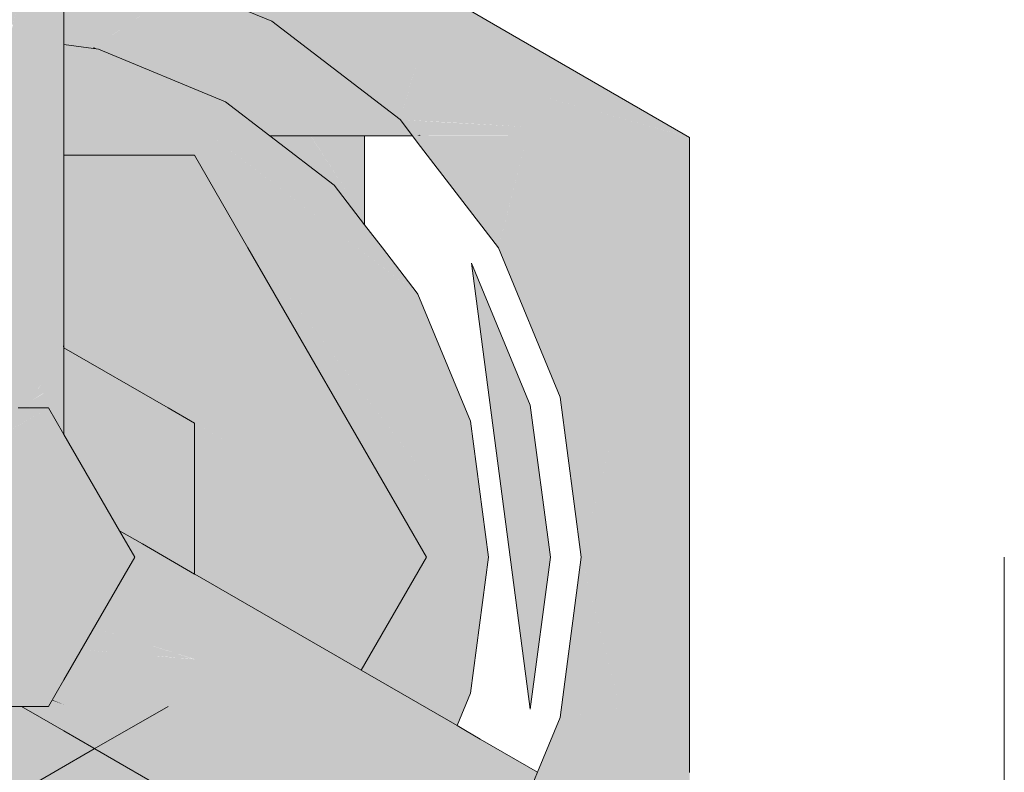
# Model space of a CAD drawing. Header units: millimetres. Extents: x -16331 to -10174, y -4135 to -3584.
# Tile 324 of 456: x -10239.1487 to -10239.0215, y -4007.7834 to -4007.6861. Entities that reach past the tile are written whole.
import ezdxf

# ---------------------------------------------------------------- set-up
doc = ezdxf.new("R2010")
doc.units = ezdxf.units.MM
for name, color, linetype, lineweight in [('AL-Registro', 9, 'Continuous', 18), ('DI-Elementos externos em vista', 9, 'Continuous', 5), ('IFC-IfcBuildingElementProxy-Contorno', 250, 'Continuous', 5)]:
    doc.layers.add(name, color=color, linetype=linetype, lineweight=lineweight)

msp = doc.modelspace()

# ---------------------------------------------------------------- hatches: boundary and pattern name
at = {"layer": 'AL-Registro', "linetype": 'Continuous'}
for points in [[(-10239.22544, -4007.71558), (-10239.23044, -4007.71217), (-10239.22098, -4007.70481), (-10239.21619, -4007.7011), (-10239.21944, -4007.7011), (-10239.21619, -4007.7011), (-10239.23044, -4007.71217), (-10239.23014, -4007.71238), (-10239.21692, -4007.70223), (-10239.21579, -4007.70136), (-10239.21544, -4007.7011), (-10239.21579, -4007.70136), (-10239.21692, -4007.70223), (-10239.23014, -4007.71238), (-10239.22544, -4007.71558), (-10239.21495, -4007.70192), (-10239.21495, -4007.7011), (-10239.21495, -4007.70072), (-10239.21495, -4007.7011), (-10239.21495, -4007.70192), (-10239.21432, -4007.7011), (-10239.21454, -4007.70041), (-10239.21495, -4007.69915), (-10239.21049, -4007.6961), (-10239.20614, -4007.69044), (-10239.20673, -4007.69068), (-10239.21495, -4007.69409), (-10239.20673, -4007.69068), (-10239.20614, -4007.69044), (-10239.20481, -4007.68871), (-10239.21049, -4007.6961), (-10239.19616, -4007.6863), (-10239.18974, -4007.68), (-10239.1824, -4007.67213), (-10239.18974, -4007.68), (-10239.1818, -4007.67221), (-10239.19616, -4007.6863), (-10239.17686, -4007.67831), (-10239.17534, -4007.67306), (-10239.17242, -4007.663), (-10239.17197, -4007.66256), (-10239.17348, -4007.66256), (-10239.18259, -4007.6721), (-10239.18672, -4007.67156), (-10239.1902, -4007.68006), (-10239.18672, -4007.67156), (-10239.18792, -4007.6714), (-10239.19291, -4007.68042), (-10239.18792, -4007.6714), (-10239.18672, -4007.67156), (-10239.18259, -4007.6721), (-10239.17348, -4007.66256), (-10239.17197, -4007.66256), (-10239.17097, -4007.66158), (-10239.16382, -4007.65456), (-10239.16905, -4007.65969), (-10239.17097, -4007.66158), (-10239.16905, -4007.66158), (-10239.17097, -4007.66158), (-10239.17197, -4007.66256), (-10239.17211, -4007.66313), (-10239.17357, -4007.66897), (-10239.17159, -4007.66334), (-10239.17357, -4007.66897), (-10239.17214, -4007.66311), (-10239.17408, -4007.66936), (-10239.17524, -4007.67307), (-10239.17503, -4007.6731), (-10239.17524, -4007.67307), (-10239.17686, -4007.67831), (-10239.17432, -4007.67319), (-10239.17686, -4007.67831), (-10239.16905, -4007.67728), (-10239.17354, -4007.67329), (-10239.1714, -4007.6673), (-10239.17133, -4007.66345), (-10239.17131, -4007.66256), (-10239.17133, -4007.66345), (-10239.1714, -4007.6673), (-10239.1698, -4007.66408), (-10239.1714, -4007.6673), (-10239.17354, -4007.67329), (-10239.16905, -4007.67728), (-10239.16905, -4007.67388), (-10239.16905, -4007.67507), (-10239.16905, -4007.67728), (-10239.15616, -4007.67558), (-10239.15964, -4007.67117), (-10239.16862, -4007.67489), (-10239.16867, -4007.67393), (-10239.16905, -4007.6665), (-10239.16905, -4007.6655), (-10239.16905, -4007.66439), (-10239.16905, -4007.66256), (-10239.16905, -4007.66199), (-10239.16905, -4007.66256), (-10239.16905, -4007.66439), (-10239.16905, -4007.6655), (-10239.16811, -4007.66478), (-10239.16905, -4007.6655), (-10239.16905, -4007.6665), (-10239.16867, -4007.67393), (-10239.16862, -4007.67489), (-10239.16856, -4007.67395), (-10239.16862, -4007.67489), (-10239.16688, -4007.67417), (-10239.16846, -4007.67396), (-10239.16692, -4007.66528), (-10239.16795, -4007.66485), (-10239.16769, -4007.66445), (-10239.16643, -4007.66256), (-10239.16265, -4007.66704), (-10239.15929, -4007.67103), (-10239.16178, -4007.6674), (-10239.16511, -4007.66256), (-10239.16579, -4007.66158), (-10239.16511, -4007.66256), (-10239.15929, -4007.67103), (-10239.16265, -4007.66704), (-10239.16643, -4007.66256), (-10239.16301, -4007.66689), (-10239.16643, -4007.66256), (-10239.16795, -4007.66485), (-10239.16692, -4007.66528), (-10239.16846, -4007.67396), (-10239.16688, -4007.67417), (-10239.15964, -4007.67117), (-10239.15616, -4007.67558), (-10239.15616, -4007.66973), (-10239.15616, -4007.67558), (-10239.14305, -4007.67253), (-10239.14711, -4007.67348), (-10239.14626, -4007.67428), (-10239.14544, -4007.67417), (-10239.14626, -4007.67428), (-10239.14305, -4007.67731), (-10239.14305, -4007.67516), (-10239.14305, -4007.67386), (-10239.14156, -4007.67366), (-10239.14305, -4007.67386), (-10239.14305, -4007.67731), (-10239.13545, -4007.67831), (-10239.14125, -4007.67362), (-10239.14305, -4007.67217), (-10239.15005, -4007.6672), (-10239.15616, -4007.66256), (-10239.15005, -4007.6672), (-10239.14991, -4007.66714), (-10239.15005, -4007.6672), (-10239.14305, -4007.67217), (-10239.14949, -4007.66697), (-10239.14305, -4007.67217), (-10239.14125, -4007.67362), (-10239.13545, -4007.67831), (-10239.11616, -4007.6863), (-10239.13877, -4007.67329), (-10239.12845, -4007.67923), (-10239.11616, -4007.6863), (-10239.12536, -4007.67964), (-10239.11616, -4007.6863), (-10239.1075, -4007.68871), (-10239.09737, -4007.69152), (-10239.09677, -4007.69169), (-10239.0841, -4007.69521), (-10239.06216, -4007.70131), (-10239.08477, -4007.6901), (-10239.09686, -4007.69147), (-10239.09737, -4007.69025), (-10239.09686, -4007.69147), (-10239.08477, -4007.6901), (-10239.06216, -4007.70131), (-10239.08504, -4007.6881), (-10239.09737, -4007.68386), (-10239.09988, -4007.68419), (-10239.09737, -4007.68386), (-10239.09884, -4007.68313), (-10239.1004, -4007.68292), (-10239.10209, -4007.6827), (-10239.10996, -4007.6855), (-10239.10209, -4007.6827), (-10239.1004, -4007.68292), (-10239.1007, -4007.68221), (-10239.1024, -4007.68266), (-10239.1105, -4007.6848), (-10239.1024, -4007.68266), (-10239.11323, -4007.68123), (-10239.1024, -4007.68266), (-10239.1007, -4007.68221), (-10239.11972, -4007.67278), (-10239.11764, -4007.68065), (-10239.11972, -4007.67278), (-10239.13052, -4007.67221), (-10239.12257, -4007.68), (-10239.12346, -4007.67989), (-10239.12433, -4007.67977), (-10239.13484, -4007.67278), (-10239.12433, -4007.67977), (-10239.12346, -4007.67989), (-10239.12257, -4007.68), (-10239.13052, -4007.67221), (-10239.13199, -4007.6724), (-10239.13334, -4007.67258), (-10239.13199, -4007.6724), (-10239.13052, -4007.67221), (-10239.14181, -4007.66379), (-10239.14305, -4007.66482), (-10239.14305, -4007.66684), (-10239.14437, -4007.66485), (-10239.14633, -4007.66566), (-10239.14437, -4007.66485), (-10239.15494, -4007.66256), (-10239.14437, -4007.66485), (-10239.14588, -4007.66256), (-10239.15616, -4007.66158), (-10239.16113, -4007.65456), (-10239.15616, -4007.66158), (-10239.14588, -4007.66256), (-10239.14653, -4007.66158), (-10239.15616, -4007.65456), (-10239.14653, -4007.66158), (-10239.15118, -4007.65456), (-10239.14653, -4007.66158), (-10239.14588, -4007.66256), (-10239.14463, -4007.66445), (-10239.1442, -4007.66478), (-10239.14395, -4007.66467), (-10239.14348, -4007.66448), (-10239.14395, -4007.66467), (-10239.1442, -4007.66478), (-10239.14305, -4007.66567), (-10239.14305, -4007.66482), (-10239.14305, -4007.6643), (-10239.14305, -4007.66482), (-10239.14181, -4007.66379), (-10239.14305, -4007.66256), (-10239.14305, -4007.66213), (-10239.14305, -4007.66158), (-10239.14305, -4007.66056), (-10239.14305, -4007.66036), (-10239.14305, -4007.66056), (-10239.14305, -4007.66158), (-10239.14305, -4007.66213), (-10239.14305, -4007.66256), (-10239.14181, -4007.66379), (-10239.13052, -4007.67221), (-10239.11972, -4007.67278), (-10239.1229, -4007.6712), (-10239.12296, -4007.67121), (-10239.1229, -4007.6712), (-10239.1399, -4007.663), (-10239.1229, -4007.6712), (-10239.11972, -4007.67278), (-10239.1007, -4007.68221), (-10239.1004, -4007.68292), (-10239.09884, -4007.68313), (-10239.09737, -4007.68386), (-10239.09737, -4007.68332), (-10239.09737, -4007.68386), (-10239.08504, -4007.6881), (-10239.09212, -4007.68401), (-10239.09737, -4007.68098), (-10239.10241, -4007.67807), (-10239.10204, -4007.67898), (-10239.10241, -4007.67807), (-10239.12082, -4007.67093), (-10239.12111, -4007.67097), (-10239.12082, -4007.67093), (-10239.1213, -4007.67072), (-10239.12172, -4007.67017), (-10239.13961, -4007.66287), (-10239.14035, -4007.66256), (-10239.13966, -4007.6629), (-10239.14035, -4007.66256), (-10239.14167, -4007.66158), (-10239.14035, -4007.66256), (-10239.14134, -4007.66158), (-10239.14305, -4007.65991), (-10239.1485, -4007.65456), (-10239.14134, -4007.66158), (-10239.14035, -4007.66256), (-10239.13959, -4007.66287), (-10239.1392, -4007.6627), (-10239.13885, -4007.66256), (-10239.13728, -4007.66191), (-10239.13648, -4007.66158), (-10239.13405, -4007.66057), (-10239.13377, -4007.66046), (-10239.13405, -4007.66057), (-10239.13648, -4007.66158), (-10239.13728, -4007.66191), (-10239.13163, -4007.66158), (-10239.13728, -4007.66191), (-10239.13885, -4007.66256), (-10239.1392, -4007.6627), (-10239.13959, -4007.66287), (-10239.12172, -4007.67017), (-10239.1213, -4007.67072), (-10239.12078, -4007.67093), (-10239.1201, -4007.67084), (-10239.12078, -4007.67093), (-10239.10241, -4007.67807), (-10239.1159, -4007.67028), (-10239.1262, -4007.66434), (-10239.12928, -4007.66256), (-10239.13097, -4007.66158), (-10239.13328, -4007.66025), (-10239.14314, -4007.65456), (-10239.15616, -4007.64704), (-10239.16918, -4007.65456), (-10239.17163, -4007.66158), (-10239.16918, -4007.65456), (-10239.17584, -4007.66158), (-10239.17399, -4007.66235), (-10239.17584, -4007.66158), (-10239.16918, -4007.65456), (-10239.17904, -4007.66025), (-10239.18134, -4007.66158), (-10239.18303, -4007.66256), (-10239.19015, -4007.67111), (-10239.19853, -4007.68116), (-10239.19015, -4007.67111), (-10239.19109, -4007.67098), (-10239.19015, -4007.67111), (-10239.18868, -4007.66768), (-10239.1912, -4007.67097), (-10239.19908, -4007.68123), (-10239.1912, -4007.67097), (-10239.18868, -4007.66768), (-10239.19216, -4007.67084), (-10239.18868, -4007.66768), (-10239.19015, -4007.67111), (-10239.18303, -4007.66256), (-10239.18817, -4007.66702), (-10239.19231, -4007.67082), (-10239.20438, -4007.68193), (-10239.19233, -4007.67082), (-10239.18817, -4007.66702), (-10239.18303, -4007.66256), (-10239.18611, -4007.66434), (-10239.19252, -4007.67079), (-10239.20448, -4007.68194), (-10239.19252, -4007.67079), (-10239.18611, -4007.66434), (-10239.19309, -4007.67072), (-10239.20552, -4007.68208), (-10239.21495, -4007.69026), (-10239.21554, -4007.69169), (-10239.21495, -4007.69152), (-10239.21649, -4007.69472), (-10239.21873, -4007.69938), (-10239.21886, -4007.69969), (-10239.21873, -4007.69938), (-10239.22899, -4007.7011), (-10239.21873, -4007.69938), (-10239.21649, -4007.69472), (-10239.21686, -4007.69488), (-10239.21649, -4007.69472), (-10239.21495, -4007.69152), (-10239.21565, -4007.69195), (-10239.22802, -4007.6995), (-10239.21565, -4007.69195), (-10239.21495, -4007.69152), (-10239.21554, -4007.69169), (-10239.21495, -4007.69026), (-10239.20552, -4007.68208), (-10239.19309, -4007.67072), (-10239.18611, -4007.66434), (-10239.1932, -4007.67071), (-10239.18611, -4007.66434), (-10239.19641, -4007.67028), (-10239.2059, -4007.68213), (-10239.19641, -4007.67028), (-10239.2099, -4007.67807), (-10239.21191, -4007.68292), (-10239.21495, -4007.68332), (-10239.21191, -4007.68292), (-10239.2099, -4007.67807), (-10239.21495, -4007.68099), (-10239.21743, -4007.68365), (-10239.21495, -4007.68099), (-10239.22019, -4007.68401), (-10239.22728, -4007.6881), (-10239.22821, -4007.69521), (-10239.22728, -4007.6881), (-10239.25016, -4007.70131), (-10239.2293, -4007.70003), (-10239.22884, -4007.7), (-10239.22807, -4007.69952), (-10239.22882, -4007.69983), (-10239.22807, -4007.69952), (-10239.22884, -4007.7), (-10239.24667, -4007.7011), (-10239.25016, -4007.70131), (-10239.23051, -4007.71266)], [(-10239.14757, -4007.73596), (-10239.14749, -4007.73629), (-10239.14704, -4007.73629), (-10239.1469, -4007.73629), (-10239.14722, -4007.73534), (-10239.14716, -4007.73525), (-10239.1464, -4007.73389), (-10239.14462, -4007.73084), (-10239.14321, -4007.72841), (-10239.14317, -4007.72833), (-10239.14912, -4007.725), (-10239.14992, -4007.72454), (-10239.14799, -4007.73114), (-10239.14723, -4007.73529), (-10239.14799, -4007.73114), (-10239.14847, -4007.73031), (-10239.14799, -4007.73114), (-10239.14992, -4007.72454), (-10239.14887, -4007.72961), (-10239.14992, -4007.72454), (-10239.14912, -4007.725), (-10239.14317, -4007.72833), (-10239.14305, -4007.72812), (-10239.14305, -4007.71337), (-10239.14305, -4007.70362), (-10239.14305, -4007.7011), (-10239.14305, -4007.69431), (-10239.14496, -4007.69762), (-10239.14697, -4007.7011), (-10239.14777, -4007.70248), (-10239.14842, -4007.70362), (-10239.15009, -4007.70651), (-10239.14842, -4007.70362), (-10239.14777, -4007.70248), (-10239.14697, -4007.7011), (-10239.14496, -4007.69762), (-10239.14305, -4007.69431), (-10239.14305, -4007.68931), (-10239.14305, -4007.67731), (-10239.14446, -4007.67712), (-10239.14549, -4007.67699), (-10239.1469, -4007.6768), (-10239.15006, -4007.68838), (-10239.15353, -4007.7011), (-10239.15307, -4007.70362), (-10239.15194, -4007.70971), (-10239.15307, -4007.70362), (-10239.15353, -4007.7011), (-10239.15006, -4007.68838), (-10239.15114, -4007.68692), (-10239.15616, -4007.68758), (-10239.15114, -4007.68692), (-10239.15476, -4007.68203), (-10239.15114, -4007.68692), (-10239.14961, -4007.68672), (-10239.14751, -4007.67902), (-10239.14783, -4007.67668), (-10239.14995, -4007.6764), (-10239.15117, -4007.67624), (-10239.1537, -4007.67591), (-10239.15616, -4007.67558), (-10239.15837, -4007.67587), (-10239.15374, -4007.6816), (-10239.15837, -4007.67587), (-10239.15874, -4007.67592), (-10239.15922, -4007.67599), (-10239.16135, -4007.67627), (-10239.16345, -4007.67654), (-10239.1603, -4007.68432), (-10239.15915, -4007.68719), (-10239.15885, -4007.68793), (-10239.15915, -4007.68719), (-10239.1603, -4007.68432), (-10239.16527, -4007.68638), (-10239.16569, -4007.68656), (-10239.16757, -4007.68733), (-10239.16599, -4007.68888), (-10239.16757, -4007.68733), (-10239.16569, -4007.68656), (-10239.16527, -4007.68638), (-10239.1603, -4007.68432), (-10239.16345, -4007.67654), (-10239.16719, -4007.67703), (-10239.16905, -4007.67728), (-10239.16905, -4007.68588), (-10239.16905, -4007.68795), (-10239.16905, -4007.68928), (-10239.16905, -4007.7011), (-10239.16905, -4007.70362), (-10239.16905, -4007.72838), (-10239.15947, -4007.72285), (-10239.15422, -4007.70362), (-10239.15239, -4007.71048), (-10239.15048, -4007.71766), (-10239.15124, -4007.7181), (-10239.15274, -4007.72291), (-10239.14766, -4007.73554), (-10239.15274, -4007.72291), (-10239.15124, -4007.7181), (-10239.15048, -4007.71766), (-10239.15239, -4007.71048), (-10239.15422, -4007.70362), (-10239.1527, -4007.71102), (-10239.15422, -4007.70362), (-10239.15436, -4007.7139), (-10239.15422, -4007.70362), (-10239.15732, -4007.71498), (-10239.15561, -4007.71606), (-10239.15445, -4007.71995), (-10239.15561, -4007.71606), (-10239.15732, -4007.71498), (-10239.15615, -4007.717), (-10239.15579, -4007.71764), (-10239.15615, -4007.717), (-10239.15732, -4007.71498), (-10239.15673, -4007.718), (-10239.15616, -4007.72094), (-10239.15673, -4007.718), (-10239.15786, -4007.71996), (-10239.15941, -4007.72264), (-10239.15947, -4007.72285), (-10239.16313, -4007.73629), (-10239.15772, -4007.73629), (-10239.15662, -4007.73629), (-10239.15318, -4007.73629), (-10239.15096, -4007.73629), (-10239.15072, -4007.73629), (-10239.14896, -4007.73629), (-10239.14838, -4007.73629), (-10239.14776, -4007.73629), (-10239.1475, -4007.73629)], [(-10239.128, -4007.68139), (-10239.12885, -4007.68104), (-10239.13303, -4007.68453), (-10239.12895, -4007.681), (-10239.12987, -4007.68062), (-10239.13104, -4007.68014), (-10239.13545, -4007.67831), (-10239.13962, -4007.67776), (-10239.13527, -4007.68483), (-10239.14222, -4007.67742), (-10239.14266, -4007.67736), (-10239.14305, -4007.67731), (-10239.14305, -4007.68095), (-10239.14305, -4007.68585), (-10239.14305, -4007.68638), (-10239.14305, -4007.68873), (-10239.14305, -4007.68931), (-10239.14131, -4007.68954), (-10239.13934, -4007.68979), (-10239.13115, -4007.68429)], [(-10239.09959, -4007.69901), (-10239.103, -4007.6964), (-10239.10331, -4007.69616), (-10239.10416, -4007.69551), (-10239.10585, -4007.69421), (-10239.10948, -4007.69142), (-10239.10973, -4007.69123), (-10239.11037, -4007.69074), (-10239.11278, -4007.68889), (-10239.11107, -4007.69352), (-10239.11278, -4007.68889), (-10239.11616, -4007.6863), (-10239.1196, -4007.68487), (-10239.12729, -4007.68169), (-10239.12767, -4007.68195), (-10239.11967, -4007.69239), (-10239.11932, -4007.69243), (-10239.11967, -4007.69239), (-10239.12767, -4007.68195), (-10239.13497, -4007.68686), (-10239.13914, -4007.68966), (-10239.12945, -4007.6911), (-10239.12857, -4007.69121), (-10239.11799, -4007.69842), (-10239.1217, -4007.69212), (-10239.11367, -4007.70021), (-10239.11285, -4007.70055), (-10239.11367, -4007.70021), (-10239.1217, -4007.69212), (-10239.11799, -4007.69842), (-10239.12857, -4007.69121), (-10239.12945, -4007.6911), (-10239.13914, -4007.68966), (-10239.1387, -4007.68988), (-10239.13856, -4007.6899), (-10239.12216, -4007.69669), (-10239.11642, -4007.7011), (-10239.11299, -4007.7011), (-10239.11152, -4007.7011), (-10239.10995, -4007.69367), (-10239.11152, -4007.7011), (-10239.10416, -4007.7011), (-10239.09799, -4007.7011)], [(-10239.09737, -4007.69152), (-10239.11616, -4007.6863), (-10239.09959, -4007.69901)], [(-10239.13856, -4007.6899), (-10239.14305, -4007.68931), (-10239.14305, -4007.69049)], [(-10239.1289, -4007.70362), (-10239.12803, -4007.70362), (-10239.12852, -4007.70298), (-10239.12875, -4007.70336), (-10239.12852, -4007.70298), (-10239.12996, -4007.7011), (-10239.13856, -4007.6899), (-10239.14305, -4007.69049), (-10239.14305, -4007.69069), (-10239.14305, -4007.69249), (-10239.14305, -4007.7011), (-10239.14305, -4007.70273), (-10239.14305, -4007.70362), (-10239.13488, -4007.70362), (-10239.13556, -4007.7011), (-10239.13497, -4007.7011), (-10239.13556, -4007.7011), (-10239.13488, -4007.70362), (-10239.13465, -4007.70362), (-10239.13417, -4007.70362), (-10239.13217, -4007.70362), (-10239.13202, -4007.70362)], [(-10239.13914, -4007.68966), (-10239.13934, -4007.68979), (-10239.1387, -4007.68988)], [(-10239.10808, -4007.7075), (-10239.11642, -4007.7011), (-10239.12216, -4007.69669), (-10239.13856, -4007.6899), (-10239.11916, -4007.7011)], [(-10239.09727, -4007.72158), (-10239.09737, -4007.72145), (-10239.10187, -4007.71558), (-10239.10416, -4007.7126), (-10239.10808, -4007.7075), (-10239.11916, -4007.7011), (-10239.12159, -4007.7011), (-10239.11916, -4007.7011), (-10239.13856, -4007.6899), (-10239.12396, -4007.7011), (-10239.10416, -4007.71558), (-10239.12396, -4007.7011), (-10239.10509, -4007.71558), (-10239.10416, -4007.71629), (-10239.09737, -4007.7215)], [(-10239.08816, -4007.75558), (-10239.09047, -4007.73798), (-10239.09727, -4007.72158), (-10239.10509, -4007.71558), (-10239.12068, -4007.70362), (-10239.12563, -4007.70362), (-10239.12068, -4007.70362), (-10239.12396, -4007.7011), (-10239.12642, -4007.70316), (-10239.12396, -4007.7011), (-10239.13051, -4007.69607), (-10239.12761, -4007.7011), (-10239.13051, -4007.69607), (-10239.13856, -4007.6899), (-10239.12996, -4007.7011), (-10239.12803, -4007.70362), (-10239.12616, -4007.70362), (-10239.12046, -4007.71348), (-10239.11885, -4007.71558)], [(-10239.08348, -4007.69993), (-10239.08321, -4007.69994), (-10239.06293, -4007.7011), (-10239.0841, -4007.69521), (-10239.09677, -4007.69169), (-10239.09737, -4007.69152), (-10239.09804, -4007.6938), (-10239.09737, -4007.69408), (-10239.09698, -4007.69424), (-10239.09545, -4007.69487), (-10239.09025, -4007.69703), (-10239.08923, -4007.69745), (-10239.08349, -4007.69983), (-10239.08923, -4007.69745), (-10239.09025, -4007.69703), (-10239.09545, -4007.69487), (-10239.09698, -4007.69424), (-10239.09409, -4007.69817), (-10239.09698, -4007.69424), (-10239.09737, -4007.69408), (-10239.09804, -4007.6938), (-10239.09959, -4007.69901), (-10239.09737, -4007.69914), (-10239.0936, -4007.69935)], [(-10239.09737, -4007.69915), (-10239.09959, -4007.69901), (-10239.09799, -4007.7011)], [(-10239.0818, -4007.71266), (-10239.06216, -4007.70131), (-10239.08331, -4007.70118), (-10239.09264, -4007.70167), (-10239.08331, -4007.70118), (-10239.06216, -4007.70131), (-10239.06293, -4007.7011), (-10239.08347, -4007.7), (-10239.08321, -4007.69994), (-10239.08348, -4007.69993), (-10239.09359, -4007.69938), (-10239.09737, -4007.69915), (-10239.09777, -4007.70041), (-10239.09737, -4007.70072), (-10239.09777, -4007.70041), (-10239.09799, -4007.7011), (-10239.09737, -4007.7011), (-10239.09706, -4007.70096), (-10239.09692, -4007.70106), (-10239.09302, -4007.70075), (-10239.09692, -4007.70106), (-10239.09737, -4007.7011), (-10239.09687, -4007.7011), (-10239.09287, -4007.7011), (-10239.08333, -4007.7011), (-10239.06564, -4007.7011), (-10239.08333, -4007.7011), (-10239.09286, -4007.70113), (-10239.09686, -4007.7011), (-10239.0961, -4007.70169), (-10239.09686, -4007.7011), (-10239.09737, -4007.7011), (-10239.09799, -4007.7011), (-10239.09737, -4007.70191), (-10239.09591, -4007.70183), (-10239.09737, -4007.70191), (-10239.08687, -4007.71558), (-10239.0854, -4007.70991), (-10239.08325, -4007.70167), (-10239.09585, -4007.70188), (-10239.09257, -4007.70183), (-10239.08325, -4007.70167), (-10239.08687, -4007.71558)], [(-10239.09737, -4007.7011), (-10239.09692, -4007.70106), (-10239.09706, -4007.70096)], [(-10239.06293, -4007.7011), (-10239.08321, -4007.69994), (-10239.08347, -4007.7), (-10239.08301, -4007.70003)], [(-10239.10593, -4007.71029), (-10239.10593, -4007.70914), (-10239.111, -4007.70131), (-10239.11112, -4007.7011), (-10239.11105, -4007.70129), (-10239.10949, -4007.70565), (-10239.10708, -4007.70826), (-10239.10949, -4007.70565), (-10239.11105, -4007.70129), (-10239.11112, -4007.7011), (-10239.11112, -4007.70126), (-10239.11112, -4007.7011), (-10239.1112, -4007.70123), (-10239.11192, -4007.70249), (-10239.1112, -4007.70123), (-10239.11112, -4007.7011), (-10239.11152, -4007.7011), (-10239.11299, -4007.7011), (-10239.11642, -4007.7011), (-10239.11385, -4007.70306), (-10239.11313, -4007.70362), (-10239.11273, -4007.70392), (-10239.11276, -4007.70362), (-10239.11273, -4007.70392), (-10239.11256, -4007.70362), (-10239.11273, -4007.70392), (-10239.11179, -4007.70465), (-10239.11185, -4007.70362), (-10239.11158, -4007.70362), (-10239.11185, -4007.70362), (-10239.11179, -4007.70465), (-10239.11112, -4007.70516), (-10239.11112, -4007.70362), (-10239.11112, -4007.70353), (-10239.11112, -4007.70516), (-10239.11007, -4007.70596), (-10239.10911, -4007.7067), (-10239.10808, -4007.7075)], [(-10239.10593, -4007.70341), (-10239.10593, -4007.7011), (-10239.11112, -4007.7011), (-10239.11098, -4007.70132)], [(-10239.10593, -4007.70914), (-10239.10593, -4007.70341), (-10239.11098, -4007.70132)], [(-10239.10593, -4007.7011), (-10239.10593, -4007.71029), (-10239.10459, -4007.71204)], [(-10239.10416, -4007.7126), (-10239.10416, -4007.7011), (-10239.10593, -4007.7011), (-10239.10459, -4007.71204)], [(-10239.08181, -4007.79851), (-10239.07465, -4007.79301), (-10239.08687, -4007.79558), (-10239.09479, -4007.8059), (-10239.0863, -4007.80195), (-10239.06216, -4007.80985), (-10239.07168, -4007.79074), (-10239.07152, -4007.79078), (-10239.07154, -4007.79063), (-10239.07173, -4007.78918), (-10239.0718, -4007.78867), (-10239.07218, -4007.7858), (-10239.07275, -4007.7886), (-10239.07218, -4007.7858), (-10239.06922, -4007.78885), (-10239.07218, -4007.7858), (-10239.0718, -4007.78867), (-10239.07173, -4007.78918), (-10239.07154, -4007.79063), (-10239.07055, -4007.78987), (-10239.07154, -4007.79063), (-10239.07152, -4007.79078), (-10239.07148, -4007.79115), (-10239.06216, -4007.80985), (-10239.06675, -4007.79206), (-10239.06785, -4007.78779), (-10239.07248, -4007.78349), (-10239.07231, -4007.78483), (-10239.07248, -4007.78349), (-10239.07547, -4007.78072), (-10239.07248, -4007.78349), (-10239.06785, -4007.78779), (-10239.06216, -4007.80985), (-10239.06216, -4007.78343), (-10239.06216, -4007.77525), (-10239.06216, -4007.76337), (-10239.06535, -4007.76754), (-10239.06216, -4007.76337), (-10239.06216, -4007.74779), (-10239.06216, -4007.73592), (-10239.06451, -4007.74472), (-10239.06216, -4007.73592), (-10239.06216, -4007.72774), (-10239.06216, -4007.70131), (-10239.06478, -4007.72572), (-10239.06654, -4007.74208), (-10239.06535, -4007.74363), (-10239.0703, -4007.75558), (-10239.06855, -4007.75982), (-10239.06736, -4007.76269), (-10239.06825, -4007.77131), (-10239.06736, -4007.76269), (-10239.06855, -4007.75982), (-10239.07295, -4007.76196), (-10239.06855, -4007.75982), (-10239.0703, -4007.75558), (-10239.0714, -4007.75823), (-10239.0703, -4007.75558), (-10239.06535, -4007.74363), (-10239.06654, -4007.74208), (-10239.06478, -4007.72572), (-10239.06216, -4007.70131), (-10239.06693, -4007.72407), (-10239.06982, -4007.73781), (-10239.07246, -4007.75039), (-10239.06982, -4007.73781), (-10239.06693, -4007.72407), (-10239.06216, -4007.70131), (-10239.08181, -4007.71266), (-10239.08687, -4007.71558), (-10239.07888, -4007.73488), (-10239.07168, -4007.72043), (-10239.0762, -4007.72949), (-10239.07888, -4007.73488), (-10239.07616, -4007.75558), (-10239.07113, -4007.7361), (-10239.06785, -4007.72337), (-10239.07113, -4007.7361), (-10239.07391, -4007.74687), (-10239.07616, -4007.75558), (-10239.07391, -4007.76429), (-10239.07113, -4007.77507), (-10239.07354, -4007.77545), (-10239.07323, -4007.77781), (-10239.07256, -4007.78287), (-10239.07323, -4007.77781), (-10239.0751, -4007.78023), (-10239.07323, -4007.77781), (-10239.07354, -4007.77545), (-10239.07888, -4007.77629), (-10239.08181, -4007.78337), (-10239.0762, -4007.78167), (-10239.07882, -4007.78509), (-10239.07904, -4007.78538), (-10239.07882, -4007.78509), (-10239.0762, -4007.78167), (-10239.07995, -4007.78444), (-10239.07999, -4007.78469), (-10239.07995, -4007.78444), (-10239.0762, -4007.78167), (-10239.07973, -4007.78274), (-10239.08181, -4007.78337), (-10239.08687, -4007.79558), (-10239.08126, -4007.7944), (-10239.08011, -4007.78566), (-10239.07969, -4007.78622), (-10239.07465, -4007.79301)], [(-10239.14305, -4007.72851), (-10239.09616, -4007.75558), (-10239.11925, -4007.71558), (-10239.12616, -4007.70362), (-10239.14305, -4007.70362), (-10239.14305, -4007.71133), (-10239.14305, -4007.71558)], [(-10239.09787, -4007.77409), (-10239.09737, -4007.77439), (-10239.09703, -4007.77458), (-10239.09622, -4007.77505), (-10239.0915, -4007.76365), (-10239.08816, -4007.75558), (-10239.09523, -4007.75719), (-10239.08816, -4007.75558), (-10239.09272, -4007.74963), (-10239.09333, -4007.75068), (-10239.09272, -4007.74963), (-10239.09737, -4007.74358), (-10239.11885, -4007.71558), (-10239.12046, -4007.71348), (-10239.11968, -4007.71484), (-10239.11925, -4007.71558), (-10239.10859, -4007.73405), (-10239.10584, -4007.73882), (-10239.09816, -4007.75211), (-10239.09737, -4007.74685), (-10239.09816, -4007.75211), (-10239.09737, -4007.75348), (-10239.09616, -4007.75558), (-10239.09737, -4007.75768), (-10239.09958, -4007.76151), (-10239.1046, -4007.77021), (-10239.10119, -4007.77218)], [(-10239.08275, -4007.77525), (-10239.08016, -4007.75558), (-10239.08275, -4007.73591), (-10239.09034, -4007.71758)], [(-10239.14824, -4007.7307), (-10239.14608, -4007.73338), (-10239.14321, -4007.72841)], [(-10239.146, -4007.73458), (-10239.14305, -4007.73287), (-10239.14305, -4007.72851), (-10239.14317, -4007.72833), (-10239.14321, -4007.72841), (-10239.14462, -4007.73084), (-10239.14639, -4007.73391), (-10239.14716, -4007.73525), (-10239.14722, -4007.73534)], [(-10239.13226, -4007.75278), (-10239.13637, -4007.75126), (-10239.13585, -4007.75216), (-10239.13581, -4007.75224), (-10239.13294, -4007.75394), (-10239.13289, -4007.75387), (-10239.12688, -4007.75735), (-10239.12645, -4007.75759), (-10239.12616, -4007.75776), (-10239.12616, -4007.7422), (-10239.13142, -4007.75133), (-10239.12616, -4007.7422), (-10239.12616, -4007.73826), (-10239.12957, -4007.73629), (-10239.14305, -4007.72851), (-10239.14608, -4007.73338), (-10239.14495, -4007.73629), (-10239.14372, -4007.73629), (-10239.14305, -4007.73629), (-10239.14305, -4007.73712), (-10239.13147, -4007.7514), (-10239.14305, -4007.73712), (-10239.14305, -4007.73971), (-10239.13934, -4007.74613), (-10239.13863, -4007.74736), (-10239.13224, -4007.75273), (-10239.13863, -4007.74736), (-10239.13859, -4007.74742), (-10239.13637, -4007.75126)], [(-10239.14305, -4007.72851), (-10239.14305, -4007.72812), (-10239.14317, -4007.72833)], [(-10239.14639, -4007.73391), (-10239.14824, -4007.7307), (-10239.14753, -4007.73589)], [(-10239.14305, -4007.73971), (-10239.14305, -4007.73629), (-10239.14305, -4007.73287), (-10239.14599, -4007.73462), (-10239.14562, -4007.73629), (-10239.14502, -4007.73629)], [(-10239.1469, -4007.73629), (-10239.14562, -4007.73629), (-10239.14599, -4007.73462), (-10239.14722, -4007.73534)], [(-10239.16729, -4007.77487), (-10239.16379, -4007.77487), (-10239.14852, -4007.77487), (-10239.14502, -4007.77487), (-10239.14502, -4007.77012), (-10239.14502, -4007.76403), (-10239.14766, -4007.76556), (-10239.14865, -4007.76613), (-10239.15441, -4007.76945), (-10239.14865, -4007.76613), (-10239.14766, -4007.76556), (-10239.14502, -4007.76403), (-10239.14502, -4007.75796), (-10239.15204, -4007.75796), (-10239.14502, -4007.75796), (-10239.14502, -4007.77487), (-10239.14305, -4007.77146), (-10239.13525, -4007.75796), (-10239.14305, -4007.75796), (-10239.13525, -4007.75796), (-10239.13857, -4007.7506), (-10239.14305, -4007.74801), (-10239.14383, -4007.74756), (-10239.14502, -4007.74687), (-10239.14383, -4007.74756), (-10239.14305, -4007.74801), (-10239.13857, -4007.7506), (-10239.13525, -4007.75796), (-10239.13388, -4007.75558), (-10239.13605, -4007.75205), (-10239.14305, -4007.74067), (-10239.13605, -4007.75205), (-10239.13388, -4007.75558), (-10239.13585, -4007.75216), (-10239.14305, -4007.73971), (-10239.14502, -4007.73629), (-10239.14807, -4007.74511), (-10239.14502, -4007.73629), (-10239.14913, -4007.73867), (-10239.15418, -4007.74158), (-10239.15166, -4007.74304), (-10239.15064, -4007.74363), (-10239.15166, -4007.74304), (-10239.15418, -4007.74158), (-10239.15967, -4007.74475), (-10239.15616, -4007.75083), (-10239.15234, -4007.75744), (-10239.15616, -4007.75083), (-10239.15967, -4007.74475), (-10239.14502, -4007.73629), (-10239.14896, -4007.73629), (-10239.16455, -4007.73629), (-10239.16065, -4007.74304), (-10239.16455, -4007.73629), (-10239.16905, -4007.74789), (-10239.16905, -4007.74882), (-10239.16905, -4007.75016), (-10239.16905, -4007.75358), (-10239.16905, -4007.75016), (-10239.16905, -4007.74882), (-10239.16905, -4007.74789), (-10239.16455, -4007.73629), (-10239.16729, -4007.73629), (-10239.16905, -4007.74254), (-10239.16729, -4007.73629), (-10239.16905, -4007.73953), (-10239.17563, -4007.75169), (-10239.16905, -4007.73953), (-10239.16729, -4007.73629), (-10239.16905, -4007.73933), (-10239.17646, -4007.75217), (-10239.17844, -4007.75558), (-10239.16905, -4007.75625), (-10239.17844, -4007.75558), (-10239.17432, -4007.75796), (-10239.16905, -4007.75758), (-10239.15967, -4007.75692), (-10239.16905, -4007.75758), (-10239.17432, -4007.75796), (-10239.16905, -4007.75783), (-10239.16008, -4007.75762), (-10239.16027, -4007.75796), (-10239.16008, -4007.75762), (-10239.16905, -4007.75783), (-10239.16905, -4007.75796), (-10239.16905, -4007.75783), (-10239.17432, -4007.75796), (-10239.16905, -4007.761), (-10239.16379, -4007.76404), (-10239.15542, -4007.77004), (-10239.14926, -4007.77445), (-10239.15542, -4007.77004), (-10239.16379, -4007.76404), (-10239.17844, -4007.75558), (-10239.16466, -4007.76556), (-10239.15616, -4007.77047), (-10239.16101, -4007.77327), (-10239.16364, -4007.77479), (-10239.16101, -4007.77327), (-10239.15616, -4007.77047), (-10239.16466, -4007.76556), (-10239.17844, -4007.75558), (-10239.17668, -4007.75862), (-10239.16867, -4007.77249)], [(-10239.10027, -4007.75796), (-10239.09616, -4007.75558), (-10239.11327, -4007.7457), (-10239.11897, -4007.749), (-10239.11996, -4007.74956), (-10239.11897, -4007.749), (-10239.11327, -4007.7457), (-10239.12445, -4007.73925), (-10239.12616, -4007.73826), (-10239.12616, -4007.7422), (-10239.12616, -4007.74692), (-10239.12597, -4007.75304), (-10239.12616, -4007.74692), (-10239.12616, -4007.75314), (-10239.12616, -4007.75776), (-10239.12582, -4007.75796), (-10239.11305, -4007.76533)], [(-10239.13582, -4007.75222), (-10239.13575, -4007.75235), (-10239.13508, -4007.75351), (-10239.13423, -4007.75498), (-10239.13396, -4007.75545), (-10239.13388, -4007.75558), (-10239.13366, -4007.75519), (-10239.13296, -4007.75398), (-10239.13366, -4007.75519), (-10239.13388, -4007.75558), (-10239.13525, -4007.75796), (-10239.13585, -4007.75899), (-10239.13832, -4007.76327), (-10239.13912, -4007.76467), (-10239.1263, -4007.76871), (-10239.12641, -4007.76852), (-10239.13214, -4007.7586), (-10239.13251, -4007.75796), (-10239.13214, -4007.7586), (-10239.12641, -4007.76852), (-10239.12616, -4007.75796), (-10239.12641, -4007.76852), (-10239.1263, -4007.76871), (-10239.12616, -4007.76878), (-10239.11201, -4007.78305), (-10239.10088, -4007.79429), (-10239.10416, -4007.79098), (-10239.11201, -4007.78305), (-10239.12012, -4007.77487), (-10239.12356, -4007.7714), (-10239.12616, -4007.76878), (-10239.12626, -4007.76878), (-10239.12616, -4007.76896), (-10239.12485, -4007.77122), (-10239.12445, -4007.77192), (-10239.12403, -4007.77265), (-10239.12274, -4007.77487), (-10239.12403, -4007.77265), (-10239.12445, -4007.77192), (-10239.12486, -4007.77487), (-10239.12152, -4007.777), (-10239.12486, -4007.77487), (-10239.12445, -4007.77192), (-10239.12485, -4007.77122), (-10239.12616, -4007.76896), (-10239.12626, -4007.76878), (-10239.14154, -4007.76884), (-10239.12616, -4007.77103), (-10239.12616, -4007.7729), (-10239.12616, -4007.77103), (-10239.12957, -4007.77487), (-10239.12616, -4007.77487), (-10239.12957, -4007.77487), (-10239.12616, -4007.77835), (-10239.11945, -4007.78058), (-10239.12616, -4007.77835), (-10239.12957, -4007.77487), (-10239.12616, -4007.77103), (-10239.14154, -4007.76884), (-10239.14305, -4007.77146), (-10239.1436, -4007.77242), (-10239.14362, -4007.77255), (-10239.14305, -4007.77274), (-10239.13048, -4007.77487), (-10239.14305, -4007.77274), (-10239.14362, -4007.77255), (-10239.14305, -4007.77354), (-10239.14362, -4007.77255), (-10239.14367, -4007.77254), (-10239.14452, -4007.77402), (-10239.14305, -4007.77464), (-10239.14228, -4007.77487), (-10239.14235, -4007.77475), (-10239.13662, -4007.77487), (-10239.14235, -4007.77475), (-10239.14155, -4007.77487), (-10239.13215, -4007.77636), (-10239.14155, -4007.77487), (-10239.14235, -4007.77475), (-10239.14228, -4007.77487), (-10239.14305, -4007.77464), (-10239.14456, -4007.77409), (-10239.14466, -4007.77426), (-10239.14305, -4007.77487), (-10239.14249, -4007.77487), (-10239.14305, -4007.77487), (-10239.14221, -4007.77499), (-10239.13501, -4007.77801), (-10239.12616, -4007.77995), (-10239.11889, -4007.78154), (-10239.11836, -4007.78246), (-10239.11889, -4007.78154), (-10239.12616, -4007.77995), (-10239.12616, -4007.78174), (-10239.11642, -4007.78583), (-10239.11417, -4007.78677), (-10239.11642, -4007.78583), (-10239.11627, -4007.78608), (-10239.11607, -4007.78644), (-10239.11502, -4007.78825), (-10239.11404, -4007.78995), (-10239.11502, -4007.78825), (-10239.11607, -4007.78644), (-10239.11627, -4007.78608), (-10239.11642, -4007.78583), (-10239.12616, -4007.78174), (-10239.12616, -4007.78283), (-10239.12616, -4007.78174), (-10239.12616, -4007.77995), (-10239.13501, -4007.77801), (-10239.14221, -4007.77499), (-10239.14124, -4007.77667), (-10239.14221, -4007.77499), (-10239.14305, -4007.77487), (-10239.14466, -4007.77426), (-10239.14502, -4007.77487), (-10239.14588, -4007.77487), (-10239.14521, -4007.77521), (-10239.14588, -4007.77487), (-10239.14622, -4007.77487), (-10239.14852, -4007.77487), (-10239.14547, -4007.77566), (-10239.14305, -4007.77628), (-10239.14526, -4007.7753), (-10239.14305, -4007.77628), (-10239.14547, -4007.77566), (-10239.14852, -4007.77487), (-10239.14589, -4007.77639), (-10239.14305, -4007.77804), (-10239.13915, -4007.78028), (-10239.14011, -4007.77863), (-10239.14083, -4007.77738), (-10239.13711, -4007.77923), (-10239.12616, -4007.78466), (-10239.11589, -4007.78976), (-10239.11345, -4007.79097), (-10239.11589, -4007.78976), (-10239.12616, -4007.78466), (-10239.12616, -4007.78558), (-10239.12616, -4007.78466), (-10239.13711, -4007.77923), (-10239.14083, -4007.77738), (-10239.14011, -4007.77863), (-10239.13915, -4007.78028), (-10239.13905, -4007.78034), (-10239.12616, -4007.78779), (-10239.1176, -4007.79273), (-10239.11266, -4007.79558), (-10239.11172, -4007.79398), (-10239.11266, -4007.79558), (-10239.11079, -4007.79558), (-10239.10416, -4007.79558), (-10239.11079, -4007.79558), (-10239.11266, -4007.79558), (-10239.10986, -4007.7972), (-10239.11031, -4007.7964), (-10239.10986, -4007.7972), (-10239.10518, -4007.79989), (-10239.10416, -4007.80049), (-10239.10416, -4007.79856), (-10239.10416, -4007.80049), (-10239.10225, -4007.80159), (-10239.10168, -4007.80021), (-10239.10225, -4007.80159), (-10239.09479, -4007.8059), (-10239.09477, -4007.80587), (-10239.09423, -4007.80516), (-10239.09464, -4007.80489), (-10239.09419, -4007.80511), (-10239.09413, -4007.80503), (-10239.09345, -4007.80415), (-10239.09336, -4007.80403), (-10239.09444, -4007.80336), (-10239.09336, -4007.80403), (-10239.09321, -4007.80384), (-10239.09243, -4007.80282), (-10239.09414, -4007.80109), (-10239.10085, -4007.79823), (-10239.10274, -4007.79671), (-10239.10187, -4007.79558), (-10239.10274, -4007.79671), (-10239.10085, -4007.79823), (-10239.09978, -4007.79565), (-10239.10085, -4007.79823), (-10239.09414, -4007.80109), (-10239.0996, -4007.79558), (-10239.09976, -4007.79558), (-10239.09971, -4007.79547), (-10239.09414, -4007.80109), (-10239.09243, -4007.80282), (-10239.09184, -4007.80206), (-10239.08967, -4007.79922), (-10239.08948, -4007.79897), (-10239.08687, -4007.79558), (-10239.08635, -4007.79432), (-10239.08593, -4007.79331), (-10239.08591, -4007.79326), (-10239.08568, -4007.7927), (-10239.09327, -4007.79446), (-10239.08568, -4007.7927), (-10239.08562, -4007.79255), (-10239.08548, -4007.79221), (-10239.0837, -4007.78793), (-10239.09313, -4007.79341), (-10239.0837, -4007.78793), (-10239.08181, -4007.78337), (-10239.08922, -4007.77909), (-10239.09175, -4007.78292), (-10239.09914, -4007.79409), (-10239.09175, -4007.78292), (-10239.08922, -4007.77909), (-10239.09167, -4007.78228), (-10239.09727, -4007.78958), (-10239.09167, -4007.78228), (-10239.09111, -4007.778), (-10239.09221, -4007.77736), (-10239.1046, -4007.77021), (-10239.12582, -4007.75796), (-10239.12616, -4007.75776), (-10239.13291, -4007.75389)], [(-10239.13289, -4007.75387), (-10239.13585, -4007.75216), (-10239.13584, -4007.75219)], [(-10239.12616, -4007.75776), (-10239.13289, -4007.75387), (-10239.13291, -4007.75389)], [(-10239.09616, -4007.75558), (-10239.11305, -4007.76533), (-10239.11043, -4007.76684)], [(-10239.09616, -4007.75558), (-10239.11043, -4007.76684), (-10239.10636, -4007.76919)], [(-10239.09616, -4007.75558), (-10239.10636, -4007.76919), (-10239.1046, -4007.77021)], [(-10239.09047, -4007.77318), (-10239.08816, -4007.75558), (-10239.09622, -4007.77505), (-10239.0958, -4007.77529), (-10239.0957, -4007.77535), (-10239.09272, -4007.77707), (-10239.0926, -4007.77713)], [(-10239.07113, -4007.77507), (-10239.07616, -4007.75558), (-10239.07888, -4007.77629)], [(-10239.1338, -4007.75796), (-10239.14013, -4007.77487), (-10239.1378, -4007.77487)], [(-10239.1378, -4007.77487), (-10239.12957, -4007.77487), (-10239.1338, -4007.75796)], [(-10239.13251, -4007.75796), (-10239.13478, -4007.75796), (-10239.12616, -4007.7729)], [(-10239.12629, -4007.76874), (-10239.13912, -4007.76467), (-10239.14079, -4007.76755)], [(-10239.12616, -4007.76878), (-10239.14079, -4007.76755), (-10239.14142, -4007.76864)], [(-10239.14142, -4007.76864), (-10239.14154, -4007.76884), (-10239.12616, -4007.76878)], [(-10239.14362, -4007.77255), (-10239.1436, -4007.77242), (-10239.14365, -4007.7725)], [(-10239.09047, -4007.77318), (-10239.0926, -4007.77713), (-10239.09251, -4007.77719)], [(-10239.09047, -4007.77318), (-10239.09251, -4007.77719), (-10239.09221, -4007.77736)], [(-10239.14305, -4007.77464), (-10239.14452, -4007.77402), (-10239.14456, -4007.77409)], [(-10239.14971, -4007.77487), (-10239.15128, -4007.77487), (-10239.15674, -4007.77487), (-10239.15756, -4007.77487), (-10239.15761, -4007.77487), (-10239.16565, -4007.77772), (-10239.16527, -4007.77838), (-10239.16565, -4007.77772), (-10239.15761, -4007.77487), (-10239.16256, -4007.77487), (-10239.16379, -4007.77487), (-10239.16567, -4007.77768), (-10239.16379, -4007.77487), (-10239.16642, -4007.77639), (-10239.17317, -4007.78029), (-10239.17322, -4007.78037), (-10239.15957, -4007.78825), (-10239.15616, -4007.79022), (-10239.1391, -4007.78038), (-10239.13915, -4007.78028), (-10239.14596, -4007.77636), (-10239.14852, -4007.77487), (-10239.14957, -4007.77487)], [(-10239.1391, -4007.78038), (-10239.12957, -4007.77487), (-10239.14228, -4007.77487)], [(-10239.08922, -4007.77909), (-10239.09111, -4007.778), (-10239.09167, -4007.78228)], [(-10239.16544, -4007.79558), (-10239.14688, -4007.79558), (-10239.12616, -4007.79558), (-10239.12208, -4007.79014), (-10239.12616, -4007.78779), (-10239.13241, -4007.78417), (-10239.13506, -4007.78265), (-10239.13905, -4007.78034), (-10239.15616, -4007.79022)]]:
    msp.add_hatch(color=254, dxfattribs=at).paths.add_polyline_path(points)

# ---------------------------------------------------------------- linework, layer by layer
at = {"layer": 'AL-Registro'}
for p, q in [((-10239.14305, -4007.68931), (-10239.14305, -4007.67731)), ((-10239.13545, -4007.67831), (-10239.11616, -4007.6863)), ((-10239.08504, -4007.6881), (-10239.09212, -4007.68401)), ((-10239.11616, -4007.6863), (-10239.09959, -4007.69901)), ((-10239.06216, -4007.70131), (-10239.08504, -4007.6881)), ((-10239.14305, -4007.69431), (-10239.14305, -4007.68931)), ((-10239.13856, -4007.6899), (-10239.14305, -4007.68931)), ((-10239.12216, -4007.69669), (-10239.13856, -4007.6899)), ((-10239.14305, -4007.7011), (-10239.14305, -4007.69431)), ((-10239.11642, -4007.7011), (-10239.12216, -4007.69669)), ((-10239.09959, -4007.69901), (-10239.09799, -4007.7011)), ((-10239.14305, -4007.70362), (-10239.14305, -4007.7011)), ((-10239.10808, -4007.7075), (-10239.11642, -4007.7011)), ((-10239.11642, -4007.7011), (-10239.11299, -4007.7011)), ((-10239.11299, -4007.7011), (-10239.11642, -4007.7011)), ((-10239.11299, -4007.7011), (-10239.11152, -4007.7011)), ((-10239.11152, -4007.7011), (-10239.11299, -4007.7011)), ((-10239.11152, -4007.7011), (-10239.10416, -4007.7011)), ((-10239.11112, -4007.7011), (-10239.11152, -4007.7011)), ((-10239.10593, -4007.7011), (-10239.11112, -4007.7011)), ((-10239.10416, -4007.7011), (-10239.10593, -4007.7011)), ((-10239.10416, -4007.7011), (-10239.09799, -4007.7011)), ((-10239.10416, -4007.7126), (-10239.10416, -4007.7011)), ((-10239.09799, -4007.7011), (-10239.09737, -4007.70191)), ((-10239.09737, -4007.70191), (-10239.08687, -4007.71558)), ((-10239.06216, -4007.72774), (-10239.06216, -4007.70131)), ((-10239.14305, -4007.71337), (-10239.14305, -4007.70362)), ((-10239.12616, -4007.70362), (-10239.14305, -4007.70362)), ((-10239.11925, -4007.71558), (-10239.12616, -4007.70362)), ((-10239.10416, -4007.7126), (-10239.10808, -4007.7075)), ((-10239.14305, -4007.72812), (-10239.14305, -4007.71337)), ((-10239.10187, -4007.71558), (-10239.10416, -4007.7126)), ((-10239.09616, -4007.75558), (-10239.11925, -4007.71558)), ((-10239.09737, -4007.72145), (-10239.10187, -4007.71558)), ((-10239.08687, -4007.71558), (-10239.07888, -4007.73488)), ((-10239.09034, -4007.71758), (-10239.08275, -4007.77525)), ((-10239.08275, -4007.73591), (-10239.09034, -4007.71758)), ((-10239.09727, -4007.72158), (-10239.09737, -4007.72145)), ((-10239.09047, -4007.73798), (-10239.09727, -4007.72158)), ((-10239.14305, -4007.72851), (-10239.14305, -4007.72812)), ((-10239.14305, -4007.73287), (-10239.14305, -4007.72851)), ((-10239.12957, -4007.73629), (-10239.14305, -4007.72851)), ((-10239.06216, -4007.73592), (-10239.06216, -4007.72774)), ((-10239.14305, -4007.73629), (-10239.14305, -4007.73287)), ((-10239.07888, -4007.73488), (-10239.07616, -4007.75558)), ((-10239.14502, -4007.73629), (-10239.14896, -4007.73629)), ((-10239.14305, -4007.73971), (-10239.14502, -4007.73629)), ((-10239.14305, -4007.73971), (-10239.14305, -4007.73629)), ((-10239.12616, -4007.73826), (-10239.12957, -4007.73629)), ((-10239.08016, -4007.75558), (-10239.08275, -4007.73591)), ((-10239.06216, -4007.74779), (-10239.06216, -4007.73592)), ((-10239.12616, -4007.7422), (-10239.12616, -4007.73826)), ((-10239.08816, -4007.75558), (-10239.09047, -4007.73798)), ((-10239.13585, -4007.75216), (-10239.14305, -4007.73971)), ((-10239.12616, -4007.75776), (-10239.12616, -4007.7422)), ((-10239.06216, -4007.76337), (-10239.06216, -4007.74779)), ((-10239.13388, -4007.75558), (-10239.13585, -4007.75216)), ((-10239.13289, -4007.75387), (-10239.13585, -4007.75216)), ((-10239.12616, -4007.75776), (-10239.13289, -4007.75387)), ((-10239.13525, -4007.75796), (-10239.13388, -4007.75558)), ((-10239.1046, -4007.77021), (-10239.09616, -4007.75558)), ((-10239.09047, -4007.77318), (-10239.08816, -4007.75558)), ((-10239.08275, -4007.77525), (-10239.08016, -4007.75558)), ((-10239.07616, -4007.75558), (-10239.07888, -4007.77629)), ((-10239.14305, -4007.77146), (-10239.13525, -4007.75796)), ((-10239.12582, -4007.75796), (-10239.12616, -4007.75776)), ((-10239.1046, -4007.77021), (-10239.12582, -4007.75796)), ((-10239.06216, -4007.77525), (-10239.06216, -4007.76337)), ((-10239.09221, -4007.77736), (-10239.1046, -4007.77021)), ((-10239.14502, -4007.77487), (-10239.14305, -4007.77146)), ((-10239.09221, -4007.77736), (-10239.09047, -4007.77318)), ((-10239.16379, -4007.77487), (-10239.14852, -4007.77487)), ((-10239.14852, -4007.77487), (-10239.14502, -4007.77487)), ((-10239.14852, -4007.77487), (-10239.14589, -4007.77639)), ((-10239.1391, -4007.78038), (-10239.12957, -4007.77487)), ((-10239.06216, -4007.78343), (-10239.06216, -4007.77525)), ((-10239.14589, -4007.77639), (-10239.14305, -4007.77804)), ((-10239.07888, -4007.77629), (-10239.08181, -4007.78337)), ((-10239.14305, -4007.77804), (-10239.13915, -4007.78028)), ((-10239.09111, -4007.778), (-10239.09221, -4007.77736)), ((-10239.08922, -4007.77909), (-10239.09111, -4007.778)), ((-10239.08181, -4007.78337), (-10239.08922, -4007.77909)), ((-10239.15616, -4007.79022), (-10239.1391, -4007.78038)), ((-10239.13915, -4007.78028), (-10239.13905, -4007.78034)), ((-10239.13905, -4007.78034), (-10239.12616, -4007.78779)), ((-10239.08181, -4007.78337), (-10239.08687, -4007.79558))]:
    msp.add_line(p, q, dxfattribs=at)
at = {"layer": 'DI-Elementos externos em vista'}
msp.add_line((-10239.02149, -4007.75558), (-10239.02149, -4010.75558), dxfattribs=at)
at = {"layer": 'IFC-IfcBuildingElementProxy-Contorno', "lineweight": 5}
msp.add_line((-10239.02149, -4007.75558), (-10239.02149, -4010.75558), dxfattribs=at)

doc.saveas('drawing.dxf')
